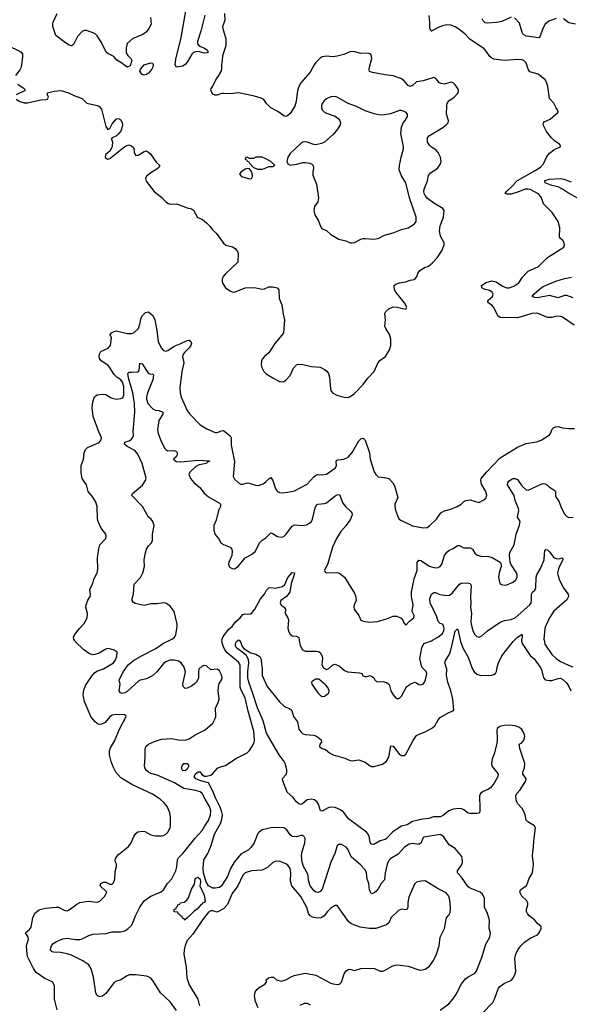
# Model space of a CAD drawing. Header units: inches. Extents: x 1384664 to 1536621, y 460766 to 646467.
# Tile 297 of 488: x 1481428 to 1486553, y 546603 to 555792. Entities that reach past the tile are written whole.
import ezdxf

# ---------------------------------------------------------------- set-up
doc = ezdxf.new("R2010")
doc.units = ezdxf.units.IN
doc.header["$MEASUREMENT"] = 0
doc.layers.add('B4584', color=7, linetype='Continuous')
doc.layers.add('B4585', color=7, linetype='Continuous')

msp = doc.modelspace()

# ---------------------------------------------------------------- linework, layer by layer
at = {"layer": 'B4584', "color": 5}
for points, elevation in [([(1481777.2, 546550), (1481754, 546650), (1481751.6, 546771.6), (1481737.2, 546810), (1481663, 546843), (1481581.2, 546901.2), (1481555.7, 546935.7), (1481502.2, 547050), (1481497.1, 547070), (1481492.2, 547150), (1481510.7, 547210.7), (1481507.8, 547230), (1481482.9, 547270), (1481519, 547301), (1481536.6, 547323.4), (1481550, 547410.8), (1481570, 547453.7), (1481610, 547483.1), (1481630, 547490.4), (1481670, 547500.5), (1481769.7, 547510.3), (1481790, 547508), (1481850, 547477.3), (1481870, 547474), (1481890, 547484), (1481961, 547539), (1481990, 547554), (1482070, 547564.9), (1482150, 547556.4), (1482174.5, 547565.5), (1482219, 547610), (1482242, 547650), (1482179, 547710), (1482185.2, 547730), (1482210, 547743), (1482230, 547743), (1482270, 547724), (1482290, 547724), (1482302.4, 547737.6), (1482314.7, 547770), (1482319.1, 547840.9), (1482331.8, 547890), (1482331.8, 547910), (1482320.7, 547930), (1482318.4, 547950), (1482326, 547970), (1482350, 548000.4), (1482443.6, 548076.4), (1482467.6, 548110), (1482492.9, 548170), (1482510, 548195.6), (1482530, 548211.2), (1482570, 548220.2), (1482595.9, 548215.9), (1482650, 548186), (1482690, 548174), (1482750, 548174.9), (1482770, 548179.3), (1482792.3, 548190), (1482809.3, 548210), (1482832, 548250), (1482835.1, 548270), (1482836, 548350), (1482829.4, 548390), (1482802, 548450), (1482779, 548479), (1482737.8, 548517.8), (1482665.2, 548565.2), (1482472.8, 548652.8), (1482370, 548718), (1482324.2, 548770), (1482300.1, 548820.1), (1482281.3, 548870), (1482266.9, 548930), (1482267.2, 548970), (1482272.1, 548990), (1482316, 549064), (1482356.8, 549163.2), (1482421.2, 549290), (1482418.6, 549298.6), (1482406, 549306), (1482330, 549309), (1482290, 549301.7), (1482270, 549286.8), (1482226.5, 549233.5), (1482190, 549216.3), (1482170, 549215.8), (1482150, 549224.9), (1482130, 549242.6), (1482093, 549290), (1482032.8, 549430), (1482020.2, 549490), (1482026, 549534), (1482043.1, 549576.9), (1482097.1, 549662.9), (1482125.1, 549694.9), (1482148.9, 549711.1), (1482210, 549734.5), (1482302, 549790), (1482317.8, 549810), (1482334.7, 549850), (1482336, 549890), (1482308.4, 549908.4), (1482278.5, 549918.5), (1482250, 549922), (1482230, 549918), (1482170, 549880.9), (1482130, 549866.6), (1482110, 549865.4), (1482090, 549870.9), (1482070, 549879.8), (1482027.8, 549910), (1481944.2, 549990), (1481937.9, 550000)], 780), ([(1482890, 546544), (1482830, 546626.3), (1482742.4, 546710), (1482670, 546824), (1482650, 546846.2), (1482630, 546859.3), (1482610, 546864.1), (1482510, 546878.5), (1482450, 546877.4), (1482430, 546869.8), (1482370, 546832.6), (1482330, 546818.3), (1482310, 546805.4), (1482230, 546702.5), (1482200.2, 546679.8), (1482170, 546671.9), (1482147.6, 546687.6), (1482136.8, 546710), (1482117.1, 546857.1), (1482094.2, 546934.2), (1482072, 546970), (1482016.2, 547010), (1481910, 547061.4), (1481870, 547075.2), (1481810, 547087.5), (1481742, 547090), (1481730, 547094), (1481716.9, 547110), (1481717.4, 547130), (1481725.1, 547150), (1481741.6, 547170), (1481770, 547188.7), (1481830, 547214.3), (1481870, 547220.8), (1481950, 547206.5), (1481990, 547208.1), (1482010, 547212.9), (1482073.8, 547246.2), (1482110, 547257.5), (1482230, 547262.2), (1482290, 547280.1), (1482370, 547279.7), (1482410, 547289), (1482440.9, 547310), (1482470, 547339.3), (1482481.6, 547358.4), (1482508.7, 547430), (1482547.1, 547510), (1482589.7, 547570), (1482650, 547613), (1482747.5, 547652.5), (1482770, 547670.8), (1482807.6, 547730), (1482845.7, 547774.3), (1482884.2, 547850), (1482893.3, 547886.7), (1482899.7, 547950), (1482909.7, 547970), (1482950, 548011.8), (1483065.5, 548154.5), (1483130, 548224.6), (1483154.8, 548270), (1483190, 548318.7), (1483209.1, 548370.9), (1483209.9, 548410), (1483199.1, 548450), (1483157.3, 548517.3), (1483130.7, 548570), (1483110, 548586.6), (1483070, 548598.2), (1482957.5, 548617.5), (1482871.2, 548671.2), (1482710, 548740.5), (1482650, 548757.7), (1482630, 548767.9), (1482610, 548786.4), (1482594, 548810), (1482590.7, 548830), (1482599.5, 548910), (1482598.5, 548981.5), (1482605.8, 549010), (1482629.7, 549030), (1482684.4, 549055.6), (1482750, 549076.8), (1482845, 549085), (1482910, 549072), (1482970, 549068.2), (1483010, 549080.5), (1483063.7, 549116.3), (1483156.6, 549163.4), (1483230, 549226.8), (1483252.3, 549270), (1483257, 549290), (1483255.6, 549370), (1483276.3, 549410), (1483289.6, 549450), (1483279.7, 549530), (1483281.1, 549570), (1483287.5, 549592.5), (1483311.6, 549630), (1483315.6, 549650), (1483310, 549679), (1483290, 549715.1), (1483270, 549729.4), (1483210, 549723.7), (1483170, 549762), (1483150, 549765.6), (1483130, 549758.7), (1483099.5, 549730), (1483094.6, 549710), (1483095.8, 549650), (1483076.1, 549610), (1483056.5, 549590), (1483030, 549572.2), (1482990, 549552.8), (1482970, 549549.6), (1482951.6, 549570), (1482949.8, 549589.8), (1482973.4, 549706.6), (1482963.4, 549750), (1482932.9, 549790), (1482910, 549804.2), (1482870, 549814.7), (1482830, 549814.8), (1482790, 549800.4), (1482770, 549785), (1482710, 549709.8), (1482670, 549671.3), (1482610, 549639.6), (1482552.1, 549627.9), (1482539.2, 549620.8), (1482430, 549521.1), (1482410, 549509.8), (1482384.9, 549504.9), (1482369.2, 549510), (1482357, 549530), (1482363.7, 549590), (1482356, 549630), (1482395, 549710), (1482438.6, 549770), (1482490, 549810.7), (1482570, 549857.7), (1482696.9, 549923.1), (1482770, 549971.9), (1482826.8, 550000)], 760), ([(1485350, 546546.7), (1485430, 546608), (1485467.6, 546650), (1485495.8, 546690), (1485546.9, 546793.1), (1485590, 546844), (1485610, 546859.1), (1485669.6, 546890.4), (1485688, 546912), (1485739.7, 547050), (1485775, 547165), (1485813.6, 547230), (1485817.6, 547270), (1485806.3, 547310), (1485809.5, 547389.5), (1485792, 547450), (1485763.7, 547510), (1485761.2, 547590), (1485745.2, 547630), (1485721.2, 547650), (1485630, 547686), (1485610, 547700.4), (1485547, 547790), (1485511.1, 547830), (1485511.1, 547850), (1485550, 547908.2), (1485557.2, 547930), (1485555.3, 547970), (1485550, 547983.7), (1485490, 548058.4), (1485432.3, 548092.3), (1485380.9, 548170), (1485350, 548187.3), (1485198.3, 548161.7), (1485187.3, 548152.7), (1485171, 548109), (1485150, 548095.6), (1485090, 548103.9), (1485061.4, 548098.6), (1485015.8, 548070), (1484956.4, 548003.6), (1484890, 547964), (1484870, 547943.6), (1484856.2, 547910), (1484837.1, 547830), (1484830, 547766), (1484798.4, 547730), (1484770, 547679.3), (1484750, 547655.1), (1484730, 547640.9), (1484710, 547634), (1484690, 547668), (1484685.1, 547730), (1484669.8, 547769.8), (1484662, 547830), (1484650, 547858.7), (1484610, 547901.1), (1484519.6, 547979.6), (1484489.7, 548050), (1484472.6, 548070), (1484430, 548094.2), (1484405.1, 548094.9), (1484390, 548082), (1484365.6, 548010), (1484328.5, 547930), (1484250, 547678), (1484230, 547655.1), (1484210, 547646.6), (1484190, 547649.5), (1484170, 547666), (1484138.2, 547710), (1484124.9, 547750), (1484116.4, 547816.4), (1484076.2, 547890), (1484062, 547930), (1484057, 547990), (1484063.2, 548030), (1484087.2, 548107.2), (1484089.7, 548149.7), (1484084.2, 548164.2), (1484070, 548178), (1484050, 548177.6), (1484010, 548166.4), (1483968.6, 548168.6), (1483950, 548183.7), (1483920.5, 548230), (1483890, 548249.6), (1483790, 548254), (1483770, 548250.6), (1483690, 548229.8), (1483660.2, 548210), (1483650, 548195.8), (1483615.4, 548110), (1483587.8, 548070), (1483557.7, 548042.3), (1483490, 548004), (1483428.8, 547930), (1483393.1, 547870), (1483364.8, 547795.2), (1483310, 547709.6), (1483290, 547693.3), (1483250, 547685.4), (1483230, 547686.4), (1483188.1, 547708.1), (1483165.9, 547745.9), (1483142.4, 547830), (1483139.6, 547870), (1483146.2, 547950), (1483182.9, 548010), (1483215, 548085), (1483245.2, 548190), (1483302.7, 548297.3), (1483314.2, 548330), (1483319.2, 548370), (1483309.9, 548410), (1483293.9, 548450), (1483253.7, 548530), (1483230.8, 548590.8), (1483190, 548669.7), (1483117.2, 548690), (1483070, 548708.4), (1483056, 548730), (1483067.3, 548752.7), (1483091.1, 548771.1), (1483110, 548771.3), (1483127.1, 548747.1), (1483150.7, 548730.7), (1483170, 548730.6), (1483210, 548742), (1483230, 548755.5), (1483273.6, 548806.4), (1483290, 548815.5), (1483347.2, 548832.8), (1483442.4, 548897.6), (1483550, 548950.3), (1483570, 548970.3), (1483594, 549006), (1483613.3, 549046.7), (1483617.3, 549070), (1483612.2, 549152.2), (1483558.2, 549338.2), (1483530, 549464.5), (1483493.8, 549533.8), (1483483.7, 549563.7), (1483483.8, 549770), (1483470, 549797), (1483363.2, 549883.2), (1483340.9, 549910), (1483325.2, 549945.2), (1483314.5, 549990), (1483314.8, 550000)], 740), ([(1485741.8, 546518.2), (1485839.3, 546620.7), (1485857.4, 546650), (1485891.2, 546748.8), (1485907, 546770), (1485950, 546799.1), (1486010, 546825.5), (1486030, 546847.3), (1486050, 546886.8), (1486055.4, 546910), (1486044.4, 547030), (1486054.7, 547070), (1486073.5, 547110), (1486102.2, 547150), (1486137.1, 547182.9), (1486190, 547221.5), (1486257.2, 547250), (1486272.7, 547270), (1486292.7, 547310), (1486292.7, 547330), (1486256.8, 547356.8), (1486229.7, 547390), (1486178.3, 547430), (1486163.5, 547450), (1486155.1, 547470), (1486154, 547490), (1486166.3, 547530), (1486166.6, 547550), (1486156.9, 547570), (1486110, 547612.9), (1486091.4, 547650), (1486099, 547670), (1486110, 547681.5), (1486151.1, 547710), (1486162.7, 547730), (1486175.1, 547770), (1486208.8, 547831.2), (1486219.4, 547910), (1486211.6, 547990), (1486213.1, 548026.9), (1486220.7, 548070), (1486222, 548130), (1486239.5, 548250), (1486229.3, 548270), (1486165.6, 548305.6), (1486150, 548322.7), (1486142, 548370), (1486127.7, 548407.7), (1486115.1, 548430), (1486070, 548478.4), (1486057.2, 548510), (1486055.8, 548550), (1486064.2, 548570), (1486095.7, 548604.3), (1486149.6, 548690), (1486151, 548711), (1486121.6, 548750), (1486120.4, 548760.4), (1486119.7, 548770), (1486136.8, 548810), (1486137.3, 548850), (1486091.6, 548990), (1486086, 549030), (1486110, 549043), (1486130, 549067), (1486138.4, 549101.6), (1486133.7, 549130), (1486110, 549167), (1486090, 549186.6), (1486050, 549202.2), (1485993.2, 549206.8), (1485950, 549204.7), (1485905.2, 549194.8), (1485881.7, 549178.3), (1485876.3, 549163.7), (1485881.6, 549078.4), (1485878.8, 549041.2), (1485855.9, 548950), (1485835.4, 548890), (1485829.1, 548850), (1485832.6, 548830), (1485843, 548810), (1485878.9, 548770), (1485890.2, 548750), (1485887.1, 548730), (1485852.8, 548667.2), (1485817.2, 548622.8), (1485793.9, 548606.1), (1485750, 548587.6), (1485726.2, 548570), (1485717.2, 548550), (1485720.3, 548430), (1485718, 548402), (1485711.8, 548388.2), (1485690, 548383), (1485630, 548382.6), (1485610, 548388), (1485570, 548419.1), (1485550, 548428.7), (1485530, 548430.6), (1485470, 548423.4), (1485430, 548409), (1485375.8, 548364.2), (1485350, 548353.3), (1485288.4, 548351.6), (1485242.3, 548337.7), (1485184.7, 548330), (1485090, 548308.6), (1485040.6, 548279.4), (1484990, 548264.1), (1484954.8, 548245.2), (1484907.8, 548212.2), (1484850, 548149.7), (1484837.7, 548142.3), (1484790, 548128.9), (1484730, 548095.8), (1484710, 548096.2), (1484695.6, 548115.6), (1484686.8, 548170), (1484679.3, 548190), (1484662.2, 548210), (1484494.8, 548334.8), (1484450, 548391.5), (1484418.4, 548418.4), (1484370, 548441.1), (1484330, 548444.3), (1484304.2, 548435.8), (1484250, 548405.1), (1484233.2, 548410), (1484213.4, 548470), (1484200.9, 548490), (1484176.5, 548510), (1484150, 548518), (1484109.7, 548510.3), (1484070, 548476.5), (1484050, 548466.2), (1484030, 548473.4), (1484010, 548491.9), (1483974.9, 548534.9), (1483923.8, 548583.8), (1483881.1, 548690), (1483880.4, 548710), (1483912.5, 548747.5), (1483920.4, 548770), (1483920.4, 548790), (1483904.7, 548850), (1483895.8, 548870), (1483847.4, 548930), (1483730, 549132), (1483699.1, 549250), (1483644.5, 549370), (1483603.8, 549503.7), (1483564.6, 549610), (1483557.1, 549650), (1483556.2, 549710), (1483566.5, 549790), (1483562.4, 549822.4), (1483541.1, 549861.1), (1483449.7, 549930), (1483439.7, 549950), (1483441.7, 549970), (1483450, 549987.7), (1483466.1, 550000)], 720), ([(1483475.3, 550000), (1483478.3, 549998.3), (1483490, 549981), (1483501.8, 549941.8), (1483521.8, 549921.8), (1483582.8, 549882.8), (1483630.7, 549870), (1483667.6, 549847.6), (1483677.6, 549830), (1483681.5, 549810), (1483689.1, 549730), (1483689, 549670), (1483735.4, 549570), (1483850, 549426), (1483890, 549388.7), (1483910, 549375.5), (1483944.9, 549364.9), (1483964.9, 549344.9), (1483982.4, 549290), (1484017.7, 549237.7), (1484030.2, 549170), (1484050, 549145.8), (1484070, 549128.6), (1484090, 549120.6), (1484170, 549113.4), (1484190, 549107.8), (1484210, 549094.9), (1484239.1, 549070), (1484244, 549050), (1484227.3, 549030), (1484224, 549010), (1484250, 548990.8), (1484279.9, 548979.9), (1484315.8, 548950), (1484350, 548930.2), (1484461.6, 548901.6), (1484510, 548878.7), (1484530, 548874.4), (1484590, 548884.9), (1484650, 548863.1), (1484690, 548832), (1484710, 548822.3), (1484730, 548820.9), (1484810, 548844.2), (1484850, 548870.5), (1484869.8, 548910.2), (1484890, 549014.8), (1484910, 549010.6), (1484970, 548935.5), (1484990, 548925.5), (1485013.8, 548926.2), (1485030, 548938.8), (1485096.1, 549063.9), (1485129.8, 549110.2), (1485154.6, 549125.4), (1485210, 549146), (1485276.6, 549183.4), (1485298.1, 549201.9), (1485330, 549257.4), (1485350, 549280.7), (1485430, 549327.6), (1485470, 549342.4), (1485475.8, 549350), (1485468.1, 549451.9), (1485448.4, 549530), (1485419.7, 549610), (1485407.5, 549670), (1485410.5, 549730), (1485393.3, 549790), (1485398.8, 549810), (1485434.2, 549865.8), (1485445.6, 549894.4), (1485470.1, 550000)], 720), ([(1484035.1, 550000), (1484044.9, 549950), (1484064.9, 549910), (1484090, 549897.6), (1484197.3, 549897.3), (1484214.4, 549894.4), (1484230, 549884.7), (1484250, 549852), (1484253.2, 549833.2), (1484246, 549770), (1484262.4, 549742.4), (1484288.3, 549728.3), (1484310, 549735.5), (1484347.5, 549772.5), (1484370, 549776.6), (1484410, 549758.3), (1484458.3, 549718.3), (1484485.3, 549705.3), (1484597.8, 549697.8), (1484617.3, 549690), (1484628.8, 549668.8), (1484650, 549661.6), (1484670, 549662), (1484690, 549670.7), (1484710, 549664), (1484730.8, 549650), (1484741, 549630), (1484755.3, 549615.3), (1484770, 549611), (1484815.9, 549615.9), (1484850, 549607.7), (1484870, 549590.8), (1484877.2, 549577.2), (1484888.8, 549530), (1484910.4, 549490), (1484930, 549468.2), (1484950, 549454.9), (1484970, 549459.3), (1484990, 549478), (1485035.6, 549564.4), (1485070, 549592.2), (1485110, 549610.4), (1485130, 549603.8), (1485150, 549588.4), (1485170, 549583.8), (1485190, 549590.8), (1485203.7, 549610), (1485212.7, 549630), (1485223.6, 549690), (1485218.4, 549710), (1485179.5, 549750), (1485159.6, 549830), (1485178.7, 549930), (1485198, 549970), (1485270, 549995.9), (1485276.9, 550000)], 740), ([(1485536.8, 550000), (1485538.9, 549990), (1485560.8, 549930), (1485606.8, 549850), (1485650, 549730.4), (1485666.5, 549706.5), (1485690, 549684.4), (1485730, 549670.4), (1485830, 549674), (1485850, 549679.6), (1485865.6, 549690), (1485875.6, 549710), (1485881.4, 549750), (1485893.6, 549790), (1485925.4, 549854.6), (1486030, 549987.4), (1486042.5, 550000)], 720), ([(1486108.8, 550000), (1486107.6, 549992.4), (1486113.1, 549970), (1486190, 549856.9), (1486225.8, 549825.8), (1486283, 549750), (1486293, 549727), (1486313, 549650), (1486330, 549630.2), (1486370, 549624.6), (1486390, 549625), (1486450, 549644.1), (1486470, 549645.4), (1486494.5, 549634.5), (1486530, 549599.1), (1486550.1, 549570.1), (1486567.8, 549527.8)], 720), ([(1486317.6, 550000), (1486324.3, 549964.3), (1486390, 549867.8), (1486429.5, 549829.5), (1486470, 549802.9), (1486546.7, 549766.7), (1486587.6, 549752.4)], 740), ([(1483652.8, 546570), (1483627.3, 546630), (1483618.9, 546681.1), (1483625.1, 546714.9), (1483639.5, 546740.5), (1483661.2, 546758.8), (1483714, 546790), (1483728.7, 546810), (1483726, 546830), (1483748, 546850), (1483774.8, 546854.8), (1483794.8, 546854.8), (1483822, 546830), (1483870, 546818), (1483909, 546830), (1483959.3, 546860.7), (1483987.6, 546872.4), (1484090, 546892), (1484110, 546891.7), (1484190, 546874.9), (1484330, 546801.6), (1484350, 546793), (1484392.3, 546787.7), (1484410, 546791), (1484429.5, 546810.5), (1484454.2, 546885.8), (1484470, 546910.8), (1484490, 546926.8), (1484506, 546930), (1484550, 546917.3), (1484610, 546936.4), (1484710, 546939.1), (1484735.9, 546935.9), (1484790, 546913), (1484810, 546912.7), (1484830, 546917.1), (1484902, 546958), (1484930, 546968.4), (1484950, 546970.3), (1485050, 546960.4), (1485150, 546923.8), (1485170, 546921.6), (1485210, 546930.6), (1485250, 546957.3), (1485288.3, 547011.7), (1485313.6, 547070), (1485339.6, 547150), (1485349.7, 547230.3), (1485389.6, 547310), (1485409.6, 547410), (1485430, 547436), (1485441.2, 547458.8), (1485445.6, 547490), (1485442, 547550), (1485437.4, 547590), (1485430, 547612.3), (1485404.2, 547644.2), (1485330, 547681.1), (1485210, 547754.5), (1485172.1, 547752.1), (1485130, 547742), (1485110, 547725.2), (1485056.3, 547603.7), (1485047.7, 547552.3), (1485048.8, 547510), (1485042.8, 547490), (1485030, 547485.1), (1484989.1, 547490.9), (1484960.2, 547479.8), (1484890.5, 547410), (1484872.5, 547367.5), (1484850, 547344.7), (1484748.4, 547311.6), (1484690, 547311.2), (1484603.9, 547323.9), (1484543.5, 547343.5), (1484517, 547357), (1484495.1, 547375.1), (1484390, 547526), (1484370, 547524.5), (1484330, 547499.1), (1484298.5, 547470), (1484266.7, 547430), (1484246.3, 547413.7), (1484230, 547408.1), (1484190, 547409.2), (1484157.7, 547417.7), (1484136.2, 547430), (1484120.8, 547450), (1484105.9, 547505.9), (1484050, 547608.2), (1483966, 547710), (1483952.7, 547752.7), (1483956.2, 547830), (1483951.4, 547871.4), (1483930, 547902.9), (1483910, 547915.1), (1483850, 547938), (1483810, 547936.9), (1483790, 547927.8), (1483738.9, 547881.1), (1483690, 547854), (1483590, 547847.6), (1483530, 547829.5), (1483510, 547807), (1483463.2, 547710), (1483410, 547637.6), (1483367, 547533), (1483330, 547495.3), (1483270, 547461.5), (1483230, 547473.9), (1483210, 547474), (1483190, 547463.7), (1483133.9, 547390), (1483043.3, 547256.7), (1482990, 547198.3), (1482970, 547152.3), (1482961.6, 547110), (1482959.7, 547070), (1482981.9, 546950), (1482986.8, 546850), (1483010, 546783.2), (1483087.9, 546650), (1483106, 546590)], 760), ([(1484044.7, 546595.3), (1484085.4, 546614.6), (1484110, 546614.3), (1484137.2, 546597.2)], 740)]:
    msp.add_lwpolyline(points, dxfattribs=dict(at, elevation=elevation))
at = {"layer": 'B4584', "color": 5, "elevation": 740}
for points in [[(1484216.6, 549636.6), (1484190, 549636), (1484159.9, 549620.1), (1484150.5, 549610), (1484153.7, 549590), (1484207, 549510), (1484230, 549488.1), (1484250, 549476.9), (1484270, 549478), (1484290, 549490.3), (1484309.8, 549510.2), (1484313.8, 549530), (1484300.6, 549560.6), (1484281.8, 549581.8)], [(1482970, 548782), (1482950, 548784), (1482942, 548790), (1482937.2, 548810), (1482942.7, 548830), (1482959, 548850), (1482990.2, 548850.2), (1483004, 548830), (1482990, 548798)], [(1482970, 547388), (1482962, 547402), (1482947.3, 547407.3), (1482942, 547422), (1482927.3, 547427.3), (1482922, 547442), (1482907.3, 547447.3), (1482902, 547462), (1482870, 547466), (1482869.3, 547490), (1482887.3, 547492.7), (1482887.3, 547507.3), (1482900.4, 547519.6), (1482904, 547530), (1482923.1, 547536.9), (1482929.2, 547550), (1482962.7, 547557.3), (1482985.4, 547574.6), (1483002.9, 547597.1), (1483030, 547678.8), (1483056.9, 547723.1), (1483063.6, 547770), (1483070, 547781.1), (1483090.1, 547790.1), (1483111.7, 547770), (1483113.2, 547746.8), (1483106.8, 547710), (1483150, 547621), (1483159.3, 547570), (1483150, 547553.2), (1483134.3, 547545.7), (1483130, 547537.2), (1483113.3, 547526.7), (1483084.7, 547490), (1483052.5, 547467.5), (1483010, 547426), (1482998, 547422), (1482994, 547410), (1482978, 547402)]]:
    msp.add_lwpolyline(points, close=True, dxfattribs=at)
at = {"layer": 'B4585', "color": 5}
for points, elevation in [([(1481394.8, 555050), (1481430, 555027.3), (1481470, 555015.5), (1481502.5, 555017.5), (1481625.4, 555045.4), (1481673.6, 555046.4), (1481688.4, 555051.6), (1481698, 555070), (1481686, 555090), (1481686, 555110), (1481750, 555124.9), (1481810.4, 555130.4), (1481884.7, 555110), (1481942, 555082), (1481981, 555070), (1482012.7, 555052.7), (1482053.2, 555013.2), (1482150, 554990.5), (1482170, 554980.7), (1482190, 554956), (1482230, 554796), (1482250, 554766), (1482270, 554778), (1482290, 554818.8), (1482330, 554866), (1482350, 554871), (1482370, 554856), (1482384, 554830), (1482388, 554810), (1482378.5, 554770), (1482370, 554752), (1482350, 554727.8), (1482330, 554709.3), (1482291.3, 554688.7), (1482282, 554678), (1482294.9, 554654.9), (1482290.2, 554610), (1482270.7, 554569.3), (1482227.9, 554532.1), (1482226.5, 554506.5), (1482250, 554490.2), (1482270, 554497.7), (1482410, 554608.4), (1482430, 554619.3), (1482450, 554622.8), (1482470, 554616), (1482490, 554598), (1482496.7, 554576.7), (1482495.5, 554550), (1482510, 554525.5), (1482533.4, 554526.6), (1482590, 554560.5), (1482610, 554566.8), (1482643.4, 554543.4), (1482702.3, 554462.3), (1482734, 554430), (1482724, 554410), (1482699.1, 554390), (1482660.7, 554370), (1482610, 554333.2), (1482600.7, 554310), (1482606.2, 554286.2), (1482682.8, 554190), (1482752.5, 554132.5), (1482790, 554091), (1482815.3, 554075.3), (1482830.8, 554070.8), (1482890, 554073.4), (1482910, 554068.2), (1482990, 554035.5), (1483030, 554026), (1483050, 554013.4), (1483085.2, 553945.2), (1483130, 553930.8), (1483174, 553894), (1483203.1, 553863.1), (1483225.5, 553830), (1483260, 553800), (1483330, 553706.7), (1483350, 553686.4), (1483413.3, 553673.3), (1483437.4, 553657.4), (1483460.5, 553630), (1483465.5, 553610), (1483462, 553530), (1483343, 553417), (1483326.2, 553393.8), (1483316.5, 553370), (1483314.9, 553350), (1483321.1, 553330), (1483348.2, 553288.2), (1483390, 553260.4), (1483410, 553252.2), (1483430, 553250.4), (1483530, 553288.4), (1483570, 553294), (1483630, 553290.5), (1483690, 553277.3), (1483710, 553280.7), (1483750, 553298), (1483790, 553299.3), (1483830.4, 553290.4), (1483844.9, 553270), (1483849.1, 553190), (1483871.7, 553130), (1483884.5, 553044.5), (1483899.1, 552990), (1483888.9, 552871.1), (1483873.6, 552846.4), (1483806.7, 552770), (1483750, 552683.7), (1483710.6, 552650), (1483690, 552625.2), (1483682.4, 552610), (1483679.3, 552570), (1483685.5, 552545.5), (1483704.9, 552510), (1483727.4, 552487.4), (1483790, 552450.5), (1483850, 552416.3), (1483870, 552413), (1483890, 552416.4), (1483910, 552428.5), (1483949.7, 552470), (1483981.3, 552538.7), (1484010, 552570.7), (1484030, 552576.3), (1484070, 552574.9), (1484150, 552554.4), (1484230, 552548.8), (1484270, 552528.5), (1484291.2, 552511.2), (1484308.9, 552488.9), (1484315.9, 552455.9), (1484326, 552346), (1484330.4, 552330), (1484344.9, 552310), (1484386.9, 552286.9), (1484450, 552268.9), (1484490, 552267.2), (1484510, 552274.6), (1484550, 552303.6), (1484630, 552386.3), (1484673.8, 552446.2), (1484734.4, 552510), (1484770, 552593.1), (1484787.5, 552612.5), (1484839.7, 552650), (1484877.8, 552710), (1484888.9, 552750), (1484888.9, 552810), (1484875.4, 552855.4), (1484841.3, 552910), (1484834.7, 552930), (1484839.6, 552990), (1484832.3, 553050), (1484842.7, 553070), (1484870, 553094), (1484910, 553110.7), (1484949.4, 553110.6), (1485029, 553091), (1485039.3, 553110), (1485017.6, 553150), (1484935.4, 553250), (1484924, 553270), (1484920.9, 553310), (1484935.6, 553324.4), (1484970, 553336.4), (1485030, 553345.5), (1485070, 553360.7), (1485110, 553366), (1485129.5, 553390.5), (1485144.5, 553430), (1485160.9, 553450), (1485210, 553482), (1485235.3, 553490), (1485256.6, 553503.4), (1485278.4, 553521.6), (1485321.2, 553570), (1485365.4, 553634.6), (1485386.6, 553690), (1485386.6, 553710), (1485351.1, 553771.1), (1485342.7, 553822.7), (1485350, 553866.8), (1485379.7, 553950), (1485385.1, 554010), (1485374.5, 554030), (1485290, 554079.3), (1485230, 554124.7), (1485208.6, 554150), (1485200.4, 554170), (1485197.2, 554190), (1485201, 554210), (1485230.7, 554289.3), (1485241.1, 554338.9), (1485258.5, 554361.5), (1485310, 554393.4), (1485328, 554410), (1485350, 554439.1), (1485359.7, 554470), (1485351.8, 554510), (1485330, 554551.8), (1485310, 554576.2), (1485270, 554602.9), (1485250, 554622), (1485232.6, 554650), (1485229.7, 554670), (1485232.6, 554690), (1485249.6, 554710), (1485373.9, 554786.1), (1485405.1, 554810), (1485422.8, 554830), (1485427.2, 554850), (1485409.3, 554910), (1485410.6, 554990), (1485415.2, 555010), (1485430, 555034.2), (1485478.3, 555070), (1485516.2, 555110), (1485520.5, 555130), (1485513.7, 555150), (1485490, 555183.5), (1485470, 555203.5), (1485450, 555208.2), (1485390, 555189.8), (1485356.4, 555196.4), (1485344.1, 555204.1), (1485310, 555243.5), (1485290, 555253.2), (1485190, 555221.5), (1485130, 555213.3), (1485090, 555178.4), (1485070, 555167.8), (1485050, 555178.7), (1485008.7, 555228.7), (1484983.6, 555243.6), (1484910, 555267.2), (1484836, 555276), (1484718, 555298), (1484690, 555309.3), (1484686.3, 555326.3), (1484689.6, 555349.6), (1484711.3, 555431.3), (1484704.8, 555464.8), (1484694.2, 555474.2), (1484679.1, 555479.1), (1484610, 555476.3), (1484552.8, 555492.8), (1484525.5, 555494.5), (1484508, 555492), (1484450, 555465.7), (1484390, 555451.2), (1484350, 555446), (1484290, 555452.7), (1484270, 555449.5), (1484250, 555444.5), (1484230, 555432), (1484190, 555393), (1484173.1, 555370), (1484137.4, 555302.6), (1484050, 555204.2), (1484032.4, 555170), (1484020.2, 555130), (1484005.2, 555030), (1483993.9, 554986.1), (1483950, 554917), (1483930, 554897), (1483910, 554889.4), (1483890, 554896.2), (1483834.4, 554934.4), (1483770, 554969.8), (1483730.9, 555010), (1483706.2, 555046.2), (1483681.1, 555061.1), (1483618.8, 555078.8), (1483470, 555109.2), (1483390, 555100.3), (1483330, 555104.7), (1483310, 555102.4), (1483270, 555088.3), (1483250, 555088.3), (1483230, 555098), (1483209.4, 555130), (1483214, 555150), (1483229.5, 555170.5), (1483258, 555230), (1483286.6, 555270), (1483306, 555310), (1483312.3, 555330), (1483312, 555370), (1483320.5, 555410), (1483322.5, 555457.5), (1483352.8, 555550), (1483353.8, 555610), (1483325.3, 555705.3), (1483322.8, 555730), (1483344.6, 555790), (1483340.4, 555850)], 820), ([(1482647.1, 555812.9), (1482652.9, 555750), (1482631.2, 555708.8), (1482610, 555679.3), (1482593.7, 555666.3), (1482568.8, 555651.2), (1482483, 555617), (1482430.2, 555569.8), (1482422, 555530), (1482422.6, 555482.6), (1482438, 555458), (1482466, 555430), (1482474, 555410), (1482457.3, 555362.7), (1482430, 555349), (1482370, 555393.7), (1482334, 555414), (1482305.6, 555450), (1482250, 555476), (1482234.8, 555490), (1482190, 555577.7), (1482150, 555641.3), (1482130, 555664.2), (1482050, 555689.8), (1482030, 555691.9), (1482010, 555682.7), (1481966.1, 555633.9), (1481930, 555562), (1481910, 555549.5), (1481890, 555555.1), (1481855.8, 555575.8), (1481764.6, 555644.6), (1481736.9, 555730), (1481736.3, 555750), (1481739.7, 555770), (1481777.3, 555850)], 820), ([(1483153.6, 555833.6), (1483116.4, 555683.6), (1483085.4, 555590), (1483087.7, 555567.7), (1483105.3, 555545.3), (1483144, 555530), (1483176.3, 555510), (1483186.8, 555490), (1483176.2, 555483.8), (1483150, 555481.1), (1483095.7, 555495.7), (1483066.9, 555493.1), (1483050, 555484.9), (1483034.6, 555470), (1482990, 555395.6), (1482970, 555372.3), (1482950, 555357.2), (1482890, 555349.2), (1482878.4, 555370), (1482884.3, 555424.3), (1482933.9, 555626.1), (1482979.5, 555890)], 820), ([(1486600.1, 552940.1), (1486490, 553016.4), (1486470, 553023.1), (1486434.1, 553025.9), (1486390, 553013.1), (1486350, 553013.1), (1486270, 553048.3), (1486250, 553052.8), (1486206.8, 553050), (1486070, 553008.7), (1485986.8, 553013.2), (1485930, 553010.8), (1485910, 553013.1), (1485886.9, 553026.9), (1485850, 553106.6), (1485830, 553128.4), (1485797, 553150), (1485794.5, 553170), (1485835.8, 553210), (1485842, 553230), (1485833.7, 553250), (1485810, 553266), (1485770, 553274.8), (1485738.4, 553290), (1485735.6, 553310), (1485779.6, 553340.4), (1485830, 553355.7), (1485870, 553346.9), (1485930, 553305.8), (1485969.6, 553289.6), (1485992.7, 553290), (1486035.8, 553304.2), (1486084.2, 553335.8), (1486116.9, 553390), (1486170, 553446), (1486265.2, 553490), (1486350, 553572.7), (1486501.2, 553670), (1486509.2, 553690), (1486505.2, 553710), (1486493.2, 553730), (1486470, 553749.2), (1486463.5, 553763.5), (1486466.2, 553850), (1486448.6, 553908.6), (1486392.7, 553992.7), (1486314.3, 554074.3), (1486294.8, 554130), (1486270, 554163.5), (1486190, 554205.8), (1486170, 554211.9), (1486143, 554210), (1486090, 554187.8), (1486010, 554163.8), (1485970, 554163), (1485956, 554170), (1485967.8, 554190), (1486011.6, 554228.4), (1486069.7, 554290), (1486236.3, 554383.7), (1486284.3, 554415.7), (1486312.8, 554447.2), (1486344.7, 554515.3), (1486370, 554546.3), (1486410, 554578), (1486476, 554610), (1486462.7, 554630), (1486419.3, 554659.3), (1486388.1, 554688.1), (1486341.2, 554750), (1486309.7, 554810), (1486311.5, 554830), (1486319.7, 554840.3), (1486376.4, 554863.6), (1486449.3, 554930), (1486443.7, 554950), (1486429.6, 554969.6), (1486410, 555012.7), (1486370, 555055.3), (1486352.8, 555170), (1486341.6, 555210), (1486330, 555229.3), (1486263.1, 555283.1), (1486186.8, 555306.8), (1486170.8, 555330.8), (1486149.8, 555389.8), (1486130, 555409.7), (1486110, 555418), (1486070, 555422), (1485950, 555410.8), (1485850, 555423), (1485830, 555433.6), (1485813.6, 555450), (1485779.5, 555499.5), (1485759.2, 555519.2), (1485626, 555610), (1485579.7, 555659.7), (1485524.7, 555704.7), (1485490, 555725), (1485450, 555741.1), (1485410, 555744.4), (1485370, 555735.9), (1485330, 555720.5), (1485270, 555683.5), (1485266.3, 555686.3), (1485252.3, 555712.3), (1485252.7, 555770), (1485245.4, 555830)], 780), ([(1486010, 555814.5), (1485923.6, 555776.4), (1485875.5, 555764.5), (1485790, 555760.2), (1485770, 555763.4), (1485750, 555779.8), (1485739.9, 555799.9)], 760), ([(1486430, 555804.4), (1486362.8, 555777.2), (1486330, 555749.7), (1486306.4, 555710), (1486281.8, 555638.2), (1486270, 555624.2), (1486150, 555639.7), (1486129.8, 555649.8), (1486120.3, 555660.3), (1486113, 555673), (1486090, 555759.3), (1486042, 555810)], 760), ([(1486610, 555749.2), (1486550, 555762.7), (1486498.6, 555798.6)], 760), ([(1481314.8, 555550), (1481430, 555499.1), (1481442.8, 555490), (1481453.4, 555470), (1481455.2, 555444.8), (1481442, 555350), (1481430, 555323.7), (1481390.6, 555270)], 820), ([(1481410.7, 555190), (1481470.7, 555150), (1481478, 555130), (1481394, 555090)], 820), ([(1486657.1, 554110), (1486537.9, 554177.9), (1486490, 554211.9), (1486450.7, 554230.7), (1486390, 554244.5), (1486328, 554270), (1486324.7, 554290), (1486370, 554302.5), (1486470, 554310.6), (1486503.7, 554303.7), (1486570, 554280.3)], 760), ([(1486590, 553195.3), (1486530, 553217.9), (1486510, 553216.9), (1486450, 553197.7), (1486370, 553217.6), (1486256.5, 553196.5), (1486230, 553198.7), (1486207.7, 553207.7), (1486223.5, 553230), (1486290, 553289.3), (1486310, 553300.6), (1486428.1, 553351.9), (1486510, 553377.6), (1486574, 553390)], 760), ([(1481937.9, 550000), (1481931.6, 550010), (1481929.6, 550030), (1481938.4, 550050), (1481986.6, 550110), (1482030, 550155.3), (1482056.8, 550210), (1482059.8, 550250), (1482046.4, 550310), (1482048.7, 550330), (1482064.1, 550375.9), (1482084.2, 550410), (1482087.6, 550430), (1482083.6, 550470), (1482089.6, 550490), (1482109.4, 550530), (1482119.3, 550570), (1482152, 550630), (1482155.6, 550664.4), (1482152.4, 550770), (1482164.9, 550855.1), (1482176.9, 550890), (1482231.2, 550948.8), (1482235.1, 550970), (1482231.8, 550991.8), (1482187.7, 551047.7), (1482159.6, 551110), (1482155.1, 551130), (1482151.2, 551250), (1482139.7, 551290), (1482110, 551336), (1482067, 551390), (1482052.3, 551450), (1482012.3, 551510), (1482001.5, 551561.5), (1482002, 551630), (1482022.6, 551690), (1482029.7, 551750.3), (1482040.4, 551779.6), (1482061.3, 551798.7), (1482170, 551846), (1482187.9, 551872.1), (1482189.7, 551890), (1482183.1, 551910), (1482165.6, 551945.6), (1482114, 552090), (1482105, 552170), (1482110, 552226.8), (1482127.1, 552272.9), (1482150, 552291.6), (1482196.2, 552296.2), (1482230, 552293), (1482282.5, 552262.5), (1482330, 552251.8), (1482370, 552255.3), (1482390, 552264.4), (1482399.3, 552290), (1482400.4, 552370), (1482385.9, 552410), (1482370, 552430.7), (1482335.4, 552455.4), (1482310, 552481.5), (1482265.4, 552550), (1482250, 552566.6), (1482187.7, 552607.7), (1482170.9, 552630.9), (1482168.3, 552650), (1482171.7, 552670), (1482186.1, 552693.9), (1482254.1, 552725.9), (1482274, 552750), (1482283.3, 552823.3), (1482272, 552850), (1482283.7, 552870), (1482310, 552883.1), (1482330, 552886.7), (1482430, 552862.6), (1482470, 552863.1), (1482492, 552870), (1482534.7, 552910), (1482549.8, 552950.2), (1482560.2, 553010), (1482572.1, 553030), (1482601.4, 553058.6), (1482630, 553066.3), (1482668.9, 553030), (1482687.3, 552990), (1482708, 552890), (1482721, 552790), (1482748.1, 552730), (1482770, 552704.5), (1482790, 552698.3), (1482810, 552704.4), (1482870, 552745.8), (1482930.9, 552769.1), (1482990, 552798.6), (1483010, 552799.6), (1483024.4, 552790), (1483029.1, 552770), (1483022.9, 552750), (1483009.2, 552730), (1482966.7, 552690), (1482952.3, 552670), (1482945.8, 552650), (1482958.8, 552590), (1482941.6, 552510), (1482922.9, 552357.1), (1482923.9, 552310), (1482933.3, 552270), (1482990, 552146), (1483013.2, 552113.2), (1483110, 552011.8), (1483172.1, 551972.1), (1483250, 551938.9), (1483270, 551939.6), (1483310, 551955.6), (1483330, 551956.9), (1483390, 551909), (1483399.2, 551890), (1483400.3, 551820.3), (1483432.7, 551670), (1483420.3, 551530), (1483430, 551504.9), (1483470, 551468.2), (1483490, 551456.9), (1483510, 551456.5), (1483550, 551469.1), (1483567.8, 551467.8), (1483626.6, 551446.6), (1483654.7, 551445.3), (1483698.5, 551461.5), (1483722, 551478), (1483750, 551507.7), (1483770, 551518), (1483790.3, 551490.3), (1483814.9, 551414.9), (1483831, 551390), (1483850, 551380.5), (1483877.1, 551377.1), (1483930, 551382), (1483990, 551395.3), (1484110, 551455.8), (1484170, 551524.6), (1484190, 551541.5), (1484210, 551547.6), (1484250, 551543.7), (1484290, 551550.4), (1484372, 551610), (1484383, 551630), (1484378.4, 551670), (1484383.3, 551676.7), (1484394.7, 551685.3), (1484450, 551690.2), (1484490, 551708.9), (1484530, 551751.7), (1484590, 551860.4), (1484610, 551880.4), (1484630, 551888), (1484650, 551866.8), (1484689.1, 551750), (1484695.5, 551690), (1484733.2, 551573.2), (1484748.3, 551548.3), (1484770, 551525.5), (1484830, 551520.7), (1484870, 551511), (1484906.8, 551470), (1484922.5, 551442.5), (1484953, 551333), (1484925.3, 551270), (1484925.3, 551250), (1484933.3, 551213.3), (1484961.2, 551141.2), (1484968.2, 551130), (1484981.4, 551121.4), (1485090, 551069.2), (1485190, 551050.3), (1485227.8, 551052.2), (1485250, 551067.3), (1485314.7, 551130), (1485357, 551190), (1485390, 551207.4), (1485450, 551224.2), (1485509.3, 551250), (1485543.7, 551270), (1485570, 551295.5), (1485590, 551306), (1485630, 551310.4), (1485710, 551287.3), (1485755.3, 551310), (1485779, 551330), (1485784.7, 551355.3), (1485773.6, 551390), (1485735.7, 551455.7), (1485728.2, 551490), (1485732.4, 551510), (1485781.2, 551570), (1485910, 551702.5), (1486070, 551801.3), (1486150, 551837.4), (1486247.8, 551852.2), (1486291.5, 551868.5), (1486370, 551918), (1486379, 551930), (1486394, 551970), (1486410, 551986), (1486426.6, 551993.4), (1486450, 551994), (1486490, 551982), (1486550, 551976.4), (1486602.4, 551977.6)], 780), ([(1482826.8, 550000), (1482847.1, 550010), (1482871.3, 550030), (1482884, 550050), (1482897.4, 550130), (1482896.9, 550150), (1482869.6, 550270), (1482830, 550318.4), (1482790, 550347), (1482770, 550349.6), (1482710, 550341.3), (1482650, 550340.5), (1482590, 550326), (1482504.9, 550344.9), (1482490, 550352), (1482476.9, 550370), (1482477.4, 550390), (1482489.7, 550430), (1482494.7, 550525.3), (1482555.3, 550584.7), (1482577.7, 550630), (1482592.4, 550690), (1482589.7, 550750), (1482596.9, 550803.1), (1482611.8, 550850), (1482630, 550880.7), (1482658, 550910), (1482666, 550930), (1482667.3, 550990), (1482680.7, 551070), (1482669.5, 551109.5), (1482654, 551130), (1482629.2, 551150), (1482574.5, 551250), (1482472.8, 551350), (1482479.7, 551370), (1482572.1, 551447.9), (1482601.4, 551490), (1482606.7, 551513.3), (1482570, 551649.6), (1482530, 551737.6), (1482502, 551770), (1482429.6, 551810), (1482405.6, 551830), (1482409.3, 551850), (1482450, 551861.5), (1482466.8, 551873.2), (1482481.5, 551890), (1482488.7, 551910), (1482486.6, 551950), (1482501.7, 552130), (1482498.1, 552210), (1482484.3, 552310), (1482441.9, 552450), (1482438, 552490), (1482450, 552503.9), (1482470, 552501.1), (1482533.4, 552506.6), (1482542, 552518), (1482550, 552586.8), (1482570, 552580.5), (1482630, 552488.5), (1482650, 552483.6), (1482670, 552486), (1482675.8, 552475.8), (1482671, 552430), (1482620.4, 552310), (1482610.2, 552270.2), (1482610.2, 552250), (1482623.1, 552210), (1482670, 552161.3), (1482690, 552148.7), (1482730, 552144.4), (1482762.8, 552130), (1482763, 552110), (1482726.2, 552050), (1482714.7, 551965.3), (1482720.6, 551930), (1482750, 551847.7), (1482780.3, 551790), (1482790, 551779.5), (1482810, 551769.1), (1482870, 551771.8), (1482890, 551760.8), (1482898, 551750), (1482897.8, 551730), (1482887, 551713), (1482861.6, 551690), (1482887.3, 551670), (1482930, 551665.7), (1483090, 551681.3), (1483195.3, 551675.3), (1483197.1, 551670), (1483178, 551662), (1483170.3, 551650), (1483102.6, 551637.4), (1483070, 551621.8), (1483013.4, 551570), (1483006.2, 551546.2), (1483022.2, 551510), (1483051.3, 551471.3), (1483106.9, 551426.9), (1483150, 551374.4), (1483190, 551340.5), (1483290, 551280.7), (1483300.7, 551270), (1483302, 551250), (1483283, 551210), (1483259.3, 551120.7), (1483238.8, 551070), (1483237.3, 551030), (1483247.3, 550990), (1483283, 550950), (1483307.4, 550907.4), (1483330, 550893), (1483390, 550870.6), (1483406.8, 550850), (1483410.8, 550830), (1483407.3, 550790), (1483377.3, 550730), (1483374, 550710), (1483380.7, 550690), (1483390, 550678.8), (1483408.7, 550668.7), (1483430, 550668.5), (1483466.6, 550690), (1483529.8, 550770.2), (1483590, 550801.1), (1483623.6, 550830), (1483667.6, 550912.4), (1483687.7, 550932.3), (1483724.4, 550955.6), (1483770, 551002.8), (1483790, 550997.3), (1483830, 550967.7), (1483870, 550962), (1483890, 550968.9), (1483910, 550986), (1483970, 551064.4), (1483990, 551077), (1484070, 551070.3), (1484102.6, 551077.4), (1484130, 551091.8), (1484148.2, 551110), (1484157.6, 551130), (1484183.7, 551236.3), (1484196.9, 551263.1), (1484210, 551272), (1484270, 551276.5), (1484290, 551284.2), (1484370, 551347.2), (1484390, 551358.3), (1484410, 551359.3), (1484441.1, 551281.1), (1484470, 551244.9), (1484518.7, 551198.7), (1484524.9, 551190), (1484528, 551170), (1484513.1, 551130), (1484473.6, 551070), (1484423, 551017), (1484381.3, 550950), (1484346, 550870), (1484302.3, 550717.7), (1484270.7, 550650), (1484277.3, 550637.3), (1484290.5, 550630.5), (1484390, 550632), (1484410, 550626.7), (1484455.8, 550590), (1484554.2, 550434.2), (1484563.4, 550403.4), (1484565.5, 550370), (1484548.4, 550330), (1484544.4, 550310), (1484547, 550290), (1484592.1, 550232.1), (1484610, 550187.7), (1484630, 550177.1), (1484690, 550170.3), (1484764.9, 550175.1), (1484850, 550200.3), (1484910, 550224.2), (1484945.1, 550225.1), (1484986.1, 550206.1), (1485003.1, 550183.1), (1485010, 550162.8), (1485030, 550142), (1485061.8, 550178.2), (1485103.7, 550210), (1485106.6, 550230), (1485089.7, 550269.7), (1485097.8, 550330), (1485081.4, 550410), (1485081.7, 550450), (1485107.2, 550572.8), (1485133.6, 550650), (1485134.6, 550725.4), (1485150, 550746.4), (1485170, 550743.6), (1485250, 550692.3), (1485270, 550684.4), (1485310, 550677.8), (1485330, 550679.1), (1485349.8, 550690.2), (1485363.5, 550710), (1485388.8, 550791.2), (1485410, 550823.6), (1485430, 550838.3), (1485470, 550856.5), (1485510, 550885.7), (1485530, 550884.9), (1485570, 550864.1), (1485630, 550863.2), (1485650, 550850.3), (1485673.1, 550813.1), (1485695.3, 550795.3), (1485730, 550786), (1485802, 550782), (1485834.1, 550774.1), (1485910, 550730.8), (1485918, 550710), (1485919.3, 550690), (1485900.8, 550630), (1485894.7, 550590), (1485902, 550542), (1485908.7, 550528.7), (1485920.7, 550520.7), (1485950, 550514.4), (1485970, 550517.6), (1486030, 550543.1), (1486055.5, 550564.5), (1486066.6, 550590), (1486068.3, 550610), (1486060.4, 550630), (1486007, 550710), (1486000.7, 550730), (1485995.1, 550790), (1486000.4, 550819.6), (1486038.5, 550890), (1486057.2, 550990), (1486090, 551074), (1486095.3, 551110), (1486071, 551150), (1486084.3, 551210), (1486080.2, 551230), (1486050, 551303.7), (1486038.5, 551350), (1485976, 551450), (1485979.7, 551470), (1485990, 551484.4), (1486010, 551501.1), (1486030, 551508.8), (1486050, 551508.8), (1486070, 551499.5), (1486110, 551441.3), (1486150, 551405.5), (1486170, 551400.5), (1486290, 551457.6), (1486310, 551463), (1486330, 551460.7), (1486350, 551447.3), (1486368.8, 551428.8), (1486410, 551404.4), (1486424.4, 551390), (1486426, 551350), (1486431.7, 551331.7), (1486457, 551297), (1486473.8, 551250), (1486505, 551185), (1486530, 551156.5), (1486550, 551147), (1486590, 551148.4)], 760), ([(1485276.9, 550000), (1485327.8, 550030), (1485370, 550063.1), (1485384.1, 550090), (1485387.7, 550110), (1485384, 550130), (1485370, 550149.6), (1485350, 550158), (1485330, 550174.5), (1485317.9, 550217.9), (1485255.3, 550350), (1485254.2, 550390), (1485270, 550430.4), (1485290, 550446.4), (1485306, 550446), (1485346.9, 550426.9), (1485410, 550418.6), (1485437.2, 550422.8), (1485461.1, 550438.9), (1485530, 550524.9), (1485545.8, 550534.2), (1485603.3, 550536.7), (1485630.5, 550530), (1485638.7, 550510), (1485630.8, 550410), (1485635.9, 550350), (1485632.2, 550310), (1485640.8, 550250), (1485636.5, 550176.5), (1485639.6, 550150), (1485652.8, 550090), (1485670, 550057.1), (1485690, 550034), (1485712.2, 550027.8), (1485738.6, 550041.4), (1485790, 550088.2), (1485909.8, 550170.2), (1485950, 550183.6), (1486010, 550193.8), (1486050, 550210.3), (1486186, 550330), (1486197.6, 550350), (1486202.2, 550370), (1486199.7, 550430), (1486211.3, 550450), (1486232.4, 550467.6), (1486241.6, 550490), (1486245.2, 550590), (1486250.4, 550610), (1486283.7, 550670), (1486318.7, 550750), (1486321.3, 550810), (1486326.2, 550833.8), (1486334, 550846), (1486350, 550843.8), (1486370, 550826.4), (1486410, 550774), (1486430, 550762.2), (1486458.7, 550761.3), (1486490.8, 550770), (1486494.4, 550750), (1486470.2, 550709.8), (1486453.7, 550666.3), (1486444.7, 550630), (1486445.3, 550610), (1486462.4, 550562.4), (1486503.9, 550483.9), (1486542.4, 550430), (1486546.4, 550410), (1486530, 550378), (1486410, 550271.8), (1486369.3, 550210.7), (1486331.7, 550130), (1486326.7, 550110), (1486315.8, 550010), (1486317.6, 550000)], 740), ([(1483314.8, 550000), (1483315, 550010), (1483324.6, 550035.4), (1483377.5, 550102.5), (1483408.6, 550130), (1483445, 550175), (1483485.1, 550210), (1483510, 550241.5), (1483530, 550248.3), (1483570, 550244.2), (1483591.2, 550250), (1483620.8, 550290), (1483673.3, 550386.7), (1483710.8, 550430), (1483730, 550466.4), (1483750, 550488.7), (1483770, 550493.4), (1483810, 550487.3), (1483877.6, 550502.4), (1483899.9, 550520.1), (1483930, 550586.4), (1483950, 550610.3), (1483970, 550632), (1483990, 550631), (1483987.7, 550610), (1483961.3, 550530), (1483948.1, 550450), (1483917.2, 550410), (1483862.2, 550370), (1483857.3, 550350), (1483867.5, 550327.5), (1483893.4, 550310), (1483907.7, 550290), (1483904.9, 550250), (1483927.7, 550210), (1483933.4, 550190), (1483928.8, 550110), (1483938, 550078), (1483950, 550056), (1483970, 550041), (1484010, 550037.1), (1484030, 550026), (1484035.1, 550000)], 740), ([(1485470.1, 550000), (1485490, 550085.5), (1485510, 550108.2), (1485518.2, 550090), (1485536.8, 550000)], 720), ([(1483466.1, 550000), (1483470, 550003), (1483475.3, 550000)], 720), ([(1486042.5, 550000), (1486070, 550027.8), (1486110, 550054), (1486112.8, 550052.8), (1486113.7, 550033.7), (1486108.8, 550000)], 720)]:
    msp.add_lwpolyline(points, dxfattribs=dict(at, elevation=elevation))
for points, elevation in [([(1482590, 555273.2), (1482570, 555279), (1482549.3, 555310), (1482554, 555330), (1482590, 555371.3), (1482650, 555390.8), (1482665.4, 555385.4), (1482673.4, 555370), (1482670, 555348), (1482661, 555330), (1482630, 555294), (1482610, 555281.2)], 820), ([(1484370, 555074.5), (1484330, 555072), (1484290, 555052), (1484266.6, 555033.4), (1484250, 555009), (1484243.1, 554990), (1484242.4, 554970), (1484248.4, 554950), (1484270.5, 554930), (1484290, 554918.9), (1484370.2, 554890.2), (1484397.1, 554870), (1484413, 554850), (1484418.4, 554830), (1484415.8, 554810), (1484391.8, 554770), (1484350, 554720.5), (1484270.3, 554650), (1484243.9, 554636.1), (1484190, 554623.1), (1484170, 554626), (1484110, 554649.7), (1484090, 554651.3), (1484070, 554648), (1484050, 554637.4), (1483950, 554544.5), (1483928, 554510), (1483919.1, 554470), (1483927.7, 554447.7), (1483950, 554435.5), (1484010, 554444.6), (1484070, 554460.3), (1484090, 554460.3), (1484133.9, 554453.9), (1484150, 554445.5), (1484165.5, 554430), (1484168.4, 554410), (1484161.3, 554370), (1484161.7, 554341.7), (1484196.1, 554256.1), (1484214.6, 554130), (1484207.3, 554092.7), (1484176.3, 554050), (1484170.6, 554010), (1484180.5, 553970), (1484214.9, 553914.9), (1484236.7, 553856.7), (1484250, 553838.8), (1484290, 553826), (1484328.5, 553788.5), (1484404.9, 553744.9), (1484468.1, 553728.1), (1484510, 553710.5), (1484530, 553708.2), (1484550, 553712.4), (1484610, 553744.4), (1484630, 553748.5), (1484650, 553750.3), (1484730, 553742.3), (1484769.8, 553750.2), (1484830, 553782), (1484910, 553803), (1484990, 553834.4), (1485050, 553850.4), (1485110, 553887.7), (1485124.5, 553910), (1485125.1, 553950), (1485062.4, 554130), (1485029.9, 554269.9), (1484990, 554334.7), (1484967, 554390), (1484968.8, 554430), (1484985, 554510), (1485006.7, 554586.7), (1485008.6, 554610), (1484982.7, 554730), (1484989.7, 554790), (1485003.6, 554830), (1485022.9, 554850), (1485046, 554890), (1485046, 554910), (1485029.2, 554930), (1484990, 554943.6), (1484970, 554943.6), (1484885.7, 554914.3), (1484830, 554904.2), (1484790, 554901.6), (1484733.1, 554913.1), (1484650, 554940.5), (1484570, 554980.5), (1484490, 555009.6), (1484390, 555069.5)], 840), ([(1483690, 554508.7), (1483631.6, 554508.4), (1483610, 554498), (1483590, 554495.3), (1483570, 554498), (1483550, 554508), (1483534, 554506), (1483532, 554490), (1483543.5, 554483.5), (1483550, 554472), (1483566, 554466), (1483570, 554454), (1483610, 554412), (1483650, 554398), (1483690, 554398), (1483710, 554404.7), (1483750, 554422), (1483790, 554422), (1483806, 554430), (1483770, 554468), (1483718, 554498)], 840), ([(1483550, 554402.4), (1483530, 554396), (1483489.1, 554370), (1483476.5, 554350), (1483495.8, 554330), (1483570, 554307.8), (1483589.6, 554310.4), (1483598.4, 554330), (1483595.9, 554355.9), (1483585.1, 554385.1), (1483570, 554401.2)], 840)]:
    msp.add_lwpolyline(points, close=True, dxfattribs=dict(at, elevation=elevation))

doc.saveas('drawing.dxf')
